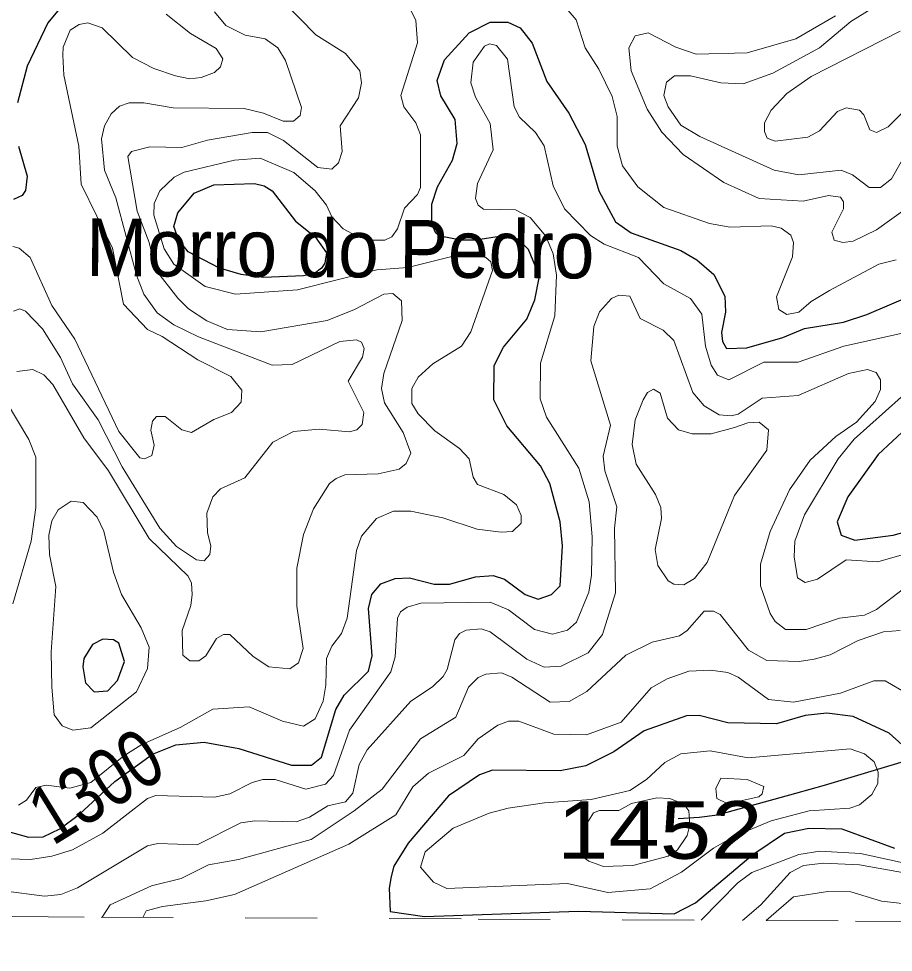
# Model space of a CAD drawing. Extents: x 577 to 602.9, y 7483.8 to 7511.6.
# Drawn here: x 578.987 to 580.203, y 7483.867 to 7485.164 of the extents above; entities that cross this region are included whole.
import ezdxf
from ezdxf.enums import TextEntityAlignment as Align

# ---------------------------------------------------------------- set-up
doc = ezdxf.new("R2010")
doc.units = 0
doc.header["$LTSCALE"] = 0.032
doc.linetypes.add('SHORT_DASHED', pattern=[2.7, 1.5, -1.2])
for name, color, linetype, lineweight in [('1', 7, 'Continuous', 25), ('2', 7, 'Continuous', 13), ('26', 7, 'Continuous', 25), ('62', 7, 'SHORT_DASHED', 13)]:
    doc.layers.add(name, color=color, linetype=linetype, lineweight=lineweight)
doc.layers.add('27', color=7, linetype='Continuous')
doc.layers.add('61', color=7, linetype='Continuous')

msp = doc.modelspace()

# ---------------------------------------------------------------- linework, layer by layer
at = {"layer": '1'}
for points in [[(579.0462, 7485.1801), (579.028, 7485.1586), (578.9993, 7485.0982), (578.9858, 7485.0473)], [(578.9294, 7484.047), (579.0009, 7484.0271), (579.0216, 7484.0279), (579.0447, 7484.039), (579.0718, 7484.0593), (579.1212, 7484.1044), (579.1733, 7484.1424), (579.2057, 7484.1556), (579.245, 7484.1591), (579.2935, 7484.1503), (579.3667, 7484.1273), (579.3945, 7484.1273), (579.408, 7484.1384), (579.4279, 7484.2044), (579.4399, 7484.2243), (579.4733, 7484.2577), (579.4788, 7484.2791), (579.4733, 7484.3451), (579.478, 7484.3642), (579.4907, 7484.3793), (579.5106, 7484.3865), (579.5305, 7484.3873), (579.5647, 7484.3785), (579.5862, 7484.3785), (579.622, 7484.3889), (579.6466, 7484.3905), (579.6625, 7484.3857), (579.6911, 7484.3642), (579.7094, 7484.3579), (579.7277, 7484.3642), (579.7396, 7484.3762), (579.7428, 7484.4318), (579.7396, 7484.4652), (579.7253, 7484.5185), (579.7126, 7484.5431), (579.6657, 7484.5988), (579.6474, 7484.6346), (579.6482, 7484.6823), (579.6609, 7484.7077), (579.6935, 7484.7467), (579.7047, 7484.7737), (579.711, 7484.8063), (579.6959, 7484.8437), (579.6808, 7484.858), (579.6585, 7484.862), (579.6227, 7484.8564), (579.6013, 7484.8564), (579.5734, 7484.862), (579.5671, 7484.866), (579.5615, 7484.8787), (579.5615, 7484.9065), (579.5695, 7484.9304), (579.5901, 7484.9678), (579.5965, 7484.9908), (579.5941, 7485.0242), (579.5742, 7485.0568), (579.5687, 7485.0783), (579.579, 7485.1069), (579.6132, 7485.1443), (579.6426, 7485.1594), (579.6673, 7485.1594), (579.684, 7485.1515), (579.7007, 7485.13), (579.7213, 7485.0767), (579.7516, 7485.033), (579.7746, 7484.9892), (579.7937, 7484.9248), (579.8168, 7484.8819), (579.8382, 7484.8668), (579.9074, 7484.8421), (579.9297, 7484.8294), (579.9535, 7484.8087), (579.9686, 7484.7785), (579.9694, 7484.7563), (579.9639, 7484.7284), (579.9655, 7484.7157), (579.971, 7484.7062), (579.9989, 7484.7069), (580.049, 7484.7213), (580.0792, 7484.734), (580.1332, 7484.7427), (580.1659, 7484.7531), (580.2255, 7484.7785)], [(578.9874, 7484.9869), (578.9993, 7484.9455), (578.9969, 7484.9256), (578.9922, 7484.9185), (578.9802, 7484.9129)], [(580.2215, 7484.5956), (580.1818, 7484.559), (580.1396, 7484.5002), (580.1245, 7484.4652), (580.1301, 7484.4469), (580.1492, 7484.4398), (580.2024, 7484.4469), (580.2326, 7484.4549)], [(580.2328, 7484.1395), (580.1967, 7484.1719), (580.1468, 7484.1949), (580.1102, 7484.1996), (580.08, 7484.1964), (580.0402, 7484.1845), (579.9726, 7484.1861), (579.9329, 7484.1964), (579.9154, 7484.1957), (579.8565, 7484.175), (579.8144, 7484.1456), (579.7754, 7484.1265), (579.7396, 7484.1193), (579.6458, 7484.1201), (579.6275, 7484.1137), (579.5845, 7484.0846), (579.5286, 7484.0191), (579.5088, 7483.9868), (579.5052, 7483.9727), (579.5023, 7483.9565), (579.5035, 7483.9242), (579.5512, 7483.9169), (579.7652, 7483.9246), (579.8981, 7483.9209), (579.928, 7483.9359), (580.0076, 7484.0032), (580.0513, 7484.0326), (580.0854, 7484.0399), (580.1309, 7484.039), (580.2044, 7484.0122)]]:
    msp.add_lwpolyline(points, dxfattribs=at)
for points in [[(579.2588, 7484.9334), (579.315, 7484.9352), (579.3285, 7484.932), (579.3397, 7484.9248), (579.3723, 7484.8827), (579.3993, 7484.8612), (579.4152, 7484.8389), (579.4128, 7484.8246), (579.408, 7484.8175), (579.3985, 7484.8103), (579.3834, 7484.8071), (579.3277, 7484.8048), (579.2967, 7484.8087), (579.2665, 7484.8175), (579.2228, 7484.8405), (579.2093, 7484.8572), (579.2029, 7484.8755), (579.2085, 7484.8946), (579.2315, 7484.9216)], [(579.0803, 7484.2415), (579.0924, 7484.229), (579.1114, 7484.2306), (579.125, 7484.245), (579.1345, 7484.2712), (579.1266, 7484.2966), (579.1194, 7484.3014), (579.1043, 7484.3022), (579.09, 7484.295), (579.0781, 7484.2752), (579.0765, 7484.264)]]:
    msp.add_lwpolyline(points, close=True, dxfattribs=at)
at = {"layer": '2'}
for points in [[(580.2136, 7484.9654), (580.2, 7484.9415), (580.1849, 7484.9296), (580.169, 7484.9296), (580.146, 7484.9471), (580.1301, 7484.9535), (580.0712, 7484.9471), (580.037, 7484.9535), (579.9337, 7485.0004), (579.9074, 7485.0163), (579.8899, 7485.0417), (579.8836, 7485.0576), (579.8875, 7485.0759), (579.8987, 7485.0847), (579.9209, 7485.0847), (579.9631, 7485.0751), (579.9941, 7485.0735), (580.0354, 7485.0886), (580.0999, 7485.1236), (580.1436, 7485.1602), (580.1826, 7485.1841), (580.2096, 7485.2159)], [(579.3564, 7485.1864), (579.4001, 7485.1419), (579.4414, 7485.1157), (579.4613, 7485.0918), (579.4637, 7485.0751), (579.4597, 7485.0544), (579.4343, 7485.0155), (579.4367, 7484.9797), (579.4319, 7484.9638), (579.4224, 7484.955), (579.4033, 7484.9574), (579.3556, 7484.9948), (579.3333, 7485.0059), (579.3118, 7485.0059), (579.2498, 7484.9956), (579.214, 7484.9853), (579.1695, 7484.9861), (579.1441, 7484.9797), (579.1393, 7484.9725), (579.152, 7484.897), (579.1687, 7484.8533), (579.1774, 7484.8159)], [(580.2064, 7484.8294), (580.1826, 7484.823), (580.1142, 7484.7865), (580.0887, 7484.7714), (580.0712, 7484.7563), (580.0545, 7484.7531), (580.0434, 7484.7602), (580.0402, 7484.7777), (580.0625, 7484.8334), (580.0641, 7484.8533), (580.0601, 7484.8636), (580.0466, 7484.8731), (580.0331, 7484.8763), (579.9758, 7484.8747), (579.9472, 7484.8795), (579.8836, 7484.9018), (579.8478, 7484.9304), (579.8263, 7484.9598), (579.8192, 7484.9869), (579.8192, 7485.0282), (579.812, 7485.056), (579.7937, 7485.0942), (579.7746, 7485.1236), (579.7619, 7485.1626), (579.7341, 7485.1952)], [(579.2594, 7485.1737), (579.2753, 7485.1546), (579.3023, 7485.1411), (579.3301, 7485.1363), (579.3476, 7485.1236), (579.358, 7485.1061), (579.3802, 7485.0409), (579.3786, 7485.0298), (579.3691, 7485.0218), (579.3548, 7485.0218), (579.3277, 7485.033), (579.3007, 7485.0393), (579.2021, 7485.0401), (579.1615, 7485.0473), (579.1409, 7485.0473), (579.1274, 7485.0425), (579.1162, 7485.0322), (579.1067, 7485.0155), (579.1027, 7484.9972), (579.1067, 7484.9535), (579.1226, 7484.9153), (579.1512, 7484.8079), (579.1615, 7484.7817), (579.1798, 7484.7555), (579.2029, 7484.7388), (579.2371, 7484.7221), (579.3397, 7484.6831), (579.3675, 7484.6839), (579.4335, 7484.7157), (579.4566, 7484.7181), (579.4637, 7484.7149), (579.4677, 7484.7062), (579.4653, 7484.6942), (579.4454, 7484.6608), (579.4669, 7484.6171), (579.4645, 7484.6004), (579.4574, 7484.5932), (579.447, 7484.5901), (579.4049, 7484.594), (579.3691, 7484.5909), (579.3405, 7484.5757), (579.3015, 7484.5264), (579.2681, 7484.5113), (579.257, 7484.5002), (579.249, 7484.4771), (579.2498, 7484.4501), (579.2546, 7484.4318), (579.253, 7484.4199), (579.245, 7484.4111), (579.2347, 7484.4127), (579.2069, 7484.431), (579.1838, 7484.4565), (579.1313, 7484.5416), (579.0979, 7484.6068), (579.0621, 7484.6569), (579.0454, 7484.6934), (579.0208, 7484.7332), (578.9969, 7484.7578), (578.989, 7484.761), (578.9802, 7484.7578)], [(579.5289, 7485.1825), (579.5393, 7485.1618), (579.5416, 7485.1308), (579.5186, 7485.0576), (579.5226, 7485.0417), (579.5393, 7485.0195), (579.5456, 7485.0028), (579.5456, 7484.9296), (579.5416, 7484.9201), (579.5234, 7484.901), (579.5138, 7484.8723), (579.5059, 7484.8612), (579.4963, 7484.8564), (579.4772, 7484.8564), (579.4574, 7484.862), (579.4383, 7484.8723)], [(578.9794, 7484.8477), (578.9882, 7484.8453), (579.0033, 7484.8326), (579.0335, 7484.7658), (579.0653, 7484.7189), (579.1266, 7484.5909), (579.156, 7484.5543), (579.1623, 7484.5527), (579.1727, 7484.5575), (579.1759, 7484.5718), (579.1711, 7484.5924), (579.1735, 7484.6052), (579.179, 7484.6115), (579.191, 7484.6115), (579.214, 7484.5932), (579.2275, 7484.5893), (579.2586, 7484.6076), (579.2832, 7484.6171), (579.2967, 7484.6314), (579.2975, 7484.6481), (579.2824, 7484.6672), (579.2363, 7484.6903), (579.187, 7484.7229), (579.1663, 7484.7324), (579.1329, 7484.7674), (579.1178, 7484.8453), (579.0741, 7484.9344), (579.0709, 7484.9869), (579.0502, 7485.0855), (579.0486, 7485.1133), (579.0494, 7485.1244), (579.059, 7485.1483), (579.0717, 7485.1562), (579.0836, 7485.1586), (579.1035, 7485.1515), (579.1456, 7485.1101), (579.1751, 7485.095), (579.2053, 7485.0847), (579.2252, 7485.0807), (579.2411, 7485.0823), (579.2594, 7485.0894), (579.2681, 7485.0974), (579.2713, 7485.1085), (579.2617, 7485.1228), (579.226, 7485.1435), (579.1926, 7485.1705)], [(580.243, 7484.9169), (580.1794, 7484.8708), (580.1468, 7484.8549), (580.1325, 7484.8533), (580.1205, 7484.8564), (580.1173, 7484.8676), (580.1332, 7484.9002), (580.1332, 7484.9097), (580.1293, 7484.9161), (580.1126, 7484.9185), (580.0776, 7484.9105), (580.0164, 7484.9145), (579.9671, 7484.9368), (579.9106, 7484.9757), (579.8812, 7485.0067), (579.8605, 7485.0385), (579.8382, 7485.0918), (579.8351, 7485.1236), (579.8438, 7485.1403), (579.8621, 7485.1443), (579.9003, 7485.1244), (579.9289, 7485.1149), (579.9997, 7485.1165), (580.0673, 7485.1363), (580.1221, 7485.1682)], [(580.212, 7485.1467), (580.0887, 7485.0839), (580.0545, 7485.06), (580.0331, 7485.0369), (580.0235, 7485.0195), (580.0235, 7485.0075), (580.0275, 7484.998), (580.0386, 7484.994), (580.0839, 7484.9996), (580.0999, 7485.0083), (580.1253, 7485.0354), (580.1372, 7485.0401), (580.1555, 7485.0369), (580.1619, 7485.0306), (580.1698, 7485.0099), (580.1794, 7485.0059), (580.1953, 7485.0139), (580.2247, 7485.0433)], [(580.2446, 7484.734), (580.134, 7484.7093), (580.0704, 7484.6871), (580.0227, 7484.6871), (579.9742, 7484.6624), (579.9583, 7484.6688), (579.9496, 7484.6831), (579.9416, 7484.7093), (579.9368, 7484.7539), (579.9209, 7484.7753), (579.8836, 7484.796), (579.8486, 7484.8326), (579.8009, 7484.8509), (579.7818, 7484.8628), (579.746, 7484.9002), (579.7301, 7484.932), (579.7174, 7484.9876), (579.7054, 7485.0059), (579.6832, 7485.0274), (579.676, 7485.0417), (579.6665, 7485.1077), (579.6514, 7485.1268), (579.6418, 7485.1292), (579.6347, 7485.126), (579.6188, 7485.1037), (579.6156, 7485.0751), (579.622, 7485.0552), (579.6426, 7485.0187), (579.6466, 7484.9821), (579.6251, 7484.9352), (579.622, 7484.9145), (579.6259, 7484.9049), (579.6331, 7484.8994), (579.6776, 7484.8986), (579.6983, 7484.8882), (579.7198, 7484.862), (579.7301, 7484.8374), (579.7349, 7484.8079), (579.7325, 7484.7515), (579.7126, 7484.6855), (579.7118, 7484.6362), (579.7206, 7484.6107), (579.7659, 7484.54), (579.7802, 7484.493), (579.7842, 7484.4445), (579.7834, 7484.3913), (579.7794, 7484.3674), (579.7627, 7484.3261), (579.75, 7484.3149), (579.7293, 7484.3094), (579.7039, 7484.3157), (579.6681, 7484.3428), (579.6426, 7484.3539), (579.5464, 7484.3523), (579.5273, 7484.3467), (579.5178, 7484.3404), (579.5138, 7484.3316), (579.5106, 7484.2776), (579.5043, 7484.2569), (579.447, 7484.1758), (579.4247, 7484.113), (579.4136, 7484.101), (579.3866, 7484.0939), (579.3436, 7484.1074), (579.3269, 7484.1074)], [(579.4383, 7484.8723), (579.4224, 7484.889), (579.4152, 7484.9049), (579.3993, 7484.9248), (579.3699, 7484.9503), (579.323, 7484.9702), (579.2872, 7484.9678), (579.2172, 7484.9511), (579.2037, 7484.9439), (579.1838, 7484.9248), (579.1759, 7484.9073), (579.1751, 7484.8914), (579.1894, 7484.8445), (579.2029, 7484.823), (579.2466, 7484.792), (579.2888, 7484.7817), (579.3747, 7484.7873), (579.4852, 7484.8151), (579.5281, 7484.8183), (579.5909, 7484.8342), (579.6204, 7484.8358), (579.6363, 7484.8326), (579.6434, 7484.8262), (579.6458, 7484.8143), (579.6156, 7484.7292), (579.6029, 7484.7093), (579.5631, 7484.6847), (579.5424, 7484.6664), (579.5337, 7484.6505), (579.5337, 7484.6298), (579.5424, 7484.6155), (579.5655, 7484.5916), (579.5997, 7484.567), (579.6132, 7484.5527), (579.6188, 7484.5272), (579.6251, 7484.5169), (579.6617, 7484.5034), (579.6792, 7484.4891), (579.6856, 7484.474), (579.6856, 7484.4636), (579.6736, 7484.4517), (579.6577, 7484.4509), (579.6243, 7484.4549), (579.5766, 7484.4708), (579.5321, 7484.4803), (579.5082, 7484.4803), (579.4844, 7484.47), (579.4637, 7484.4453), (579.4566, 7484.4255), (579.4438, 7484.3316), (579.4359, 7484.3102), (579.4224, 7484.2927), (579.4152, 7484.2752), (579.4144, 7484.2386), (579.4104, 7484.2163), (579.3993, 7484.1917), (579.3834, 7484.1813), (579.354, 7484.1885), (579.3079, 7484.2084), (579.257, 7484.2052), (579.2118, 7484.1796), (579.1584, 7484.1559), (579.1336, 7484.1403), (579.0875, 7484.1033), (579.0586, 7484.0955), (579.0256, 7484.0994), (579.0113, 7484.0963), (578.9985, 7484.0788), (578.9874, 7484.0716)], [(579.1774, 7484.8159), (579.2085, 7484.7761), (579.2236, 7484.761), (579.249, 7484.7443), (579.2776, 7484.7324), (579.3238, 7484.7292), (579.416, 7484.7451), (579.4542, 7484.7602), (579.4947, 7484.7817), (579.5074, 7484.7825), (579.5194, 7484.7722), (579.5202, 7484.7451), (579.4947, 7484.6712), (579.4915, 7484.6505), (579.4955, 7484.6306), (579.5218, 7484.5893), (579.5321, 7484.5606), (579.5257, 7484.5463), (579.5162, 7484.5384), (579.4868, 7484.532), (579.4407, 7484.5304), (579.4287, 7484.5256), (579.4192, 7484.5185), (579.3969, 7484.4835), (579.3834, 7484.4477), (579.3739, 7484.4008), (579.3739, 7484.3483), (579.3826, 7484.2895), (579.3762, 7484.2696), (579.3643, 7484.2609), (579.3349, 7484.264), (579.3134, 7484.2783), (579.2808, 7484.3086), (579.2721, 7484.3086), (579.2625, 7484.303), (579.2474, 7484.2791), (579.2379, 7484.272), (579.2252, 7484.272), (579.2156, 7484.2799), (579.2148, 7484.3141), (579.2267, 7484.3491), (579.2283, 7484.3642), (579.2275, 7484.3801), (579.2228, 7484.3897), (579.1687, 7484.4422), (579.1122, 7484.536), (579.0781, 7484.5821), (579.0351, 7484.6561), (579.0224, 7484.6696), (579.0073, 7484.6767), (578.985, 7484.6743)], [(580.2167, 7484.3722), (580.1794, 7484.3436), (580.1627, 7484.3356), (580.1277, 7484.3316), (580.0816, 7484.3157), (580.0529, 7484.3157), (580.0386, 7484.3269), (580.0315, 7484.338), (580.0179, 7484.3762), (580.0179, 7484.4064), (580.0315, 7484.4517), (580.0585, 7484.5097), (580.0871, 7484.5511), (580.1229, 7484.5837), (580.1515, 7484.6036), (580.1775, 7484.6322), (580.1849, 7484.6489), (580.1849, 7484.6624), (580.1786, 7484.6728), (580.1666, 7484.6767), (580.1404, 7484.6712), (580.0704, 7484.6409), (580.0203, 7484.637), (579.9869, 7484.6147), (579.9774, 7484.6123), (579.9607, 7484.6139), (579.94, 7484.6266), (579.9241, 7484.6449), (579.8979, 7484.7173), (579.8828, 7484.7316), (579.851, 7484.7475), (579.8366, 7484.7785), (579.8215, 7484.7801), (579.8112, 7484.7753), (579.7945, 7484.757), (579.7866, 7484.7364), (579.7826, 7484.6887), (579.8096, 7484.5996), (579.7993, 7484.5567)], [(578.9699, 7484.6322), (579.0017, 7484.5797), (579.0113, 7484.5551), (579.0113, 7484.4851), (579.0049, 7484.4382), (578.9794, 7484.3515)], [(580.2247, 7484.4223), (580.181, 7484.4096), (580.1372, 7484.4127), (580.0975, 7484.3857), (580.08, 7484.3809), (580.0696, 7484.3873), (580.0649, 7484.4167), (580.0657, 7484.4382), (580.0792, 7484.4748), (580.1261, 7484.5527), (580.1483, 7484.5802), (580.2136, 7484.6386)], [(579.7993, 7484.5567), (579.8017, 7484.536), (579.8184, 7484.4859), (579.8152, 7484.4565), (579.8168, 7484.3666), (579.7985, 7484.3086), (579.7786, 7484.2831), (579.7412, 7484.2648), (579.7174, 7484.2632), (579.6935, 7484.2744), (579.6426, 7484.3125), (579.6299, 7484.3165), (579.6092, 7484.3149), (579.5997, 7484.3102), (579.5933, 7484.3014), (579.583, 7484.2601), (579.5774, 7484.2505), (579.5623, 7484.2362), (579.5321, 7484.2163), (579.4717, 7484.1487), (579.4605, 7484.1281), (579.4518, 7484.0883), (579.4414, 7484.0764), (579.4168, 7484.0708), (579.3914, 7484.0549), (579.3731, 7484.0485), (579.3158, 7484.0501), (579.2959, 7484.047), (579.2355, 7484.0167), (579.1806, 7484.0183), (579.1663, 7484.0151), (579.0693, 7483.9571), (579.0462, 7483.9476), (579.0232, 7483.9452), (578.9664, 7483.9528)], [(580.212, 7484.3141), (580.1889, 7484.3125), (580.1539, 7484.3006), (580.115, 7484.2807), (580.0927, 7484.2744), (580.072, 7484.2712), (580.0267, 7484.2728), (580.0013, 7484.2871), (579.9623, 7484.3364), (579.9527, 7484.3412), (579.94, 7484.3412), (579.9162, 7484.3141), (579.9058, 7484.307), (579.8677, 7484.2982), (579.8311, 7484.2799), (579.777, 7484.2298), (579.7524, 7484.2155), (579.7261, 7484.2147), (579.6728, 7484.2497), (579.6585, 7484.2553), (579.6363, 7484.2537), (579.6259, 7484.2489), (579.6124, 7484.2354), (579.5949, 7484.1941), (579.5456, 7484.1638), (579.4923, 7484.0939), (579.4534, 7484.0637), (579.3937, 7484.0239), (579.2927, 7483.9961), (579.2514, 7483.9889), (579.2132, 7483.9698), (579.1718, 7483.9596), (579.1148, 7483.9335), (579.1035, 7483.9162)], [(579.16, 7483.9159), (579.1647, 7483.9249), (579.1873, 7483.9308), (579.2474, 7483.9388), (579.2872, 7483.9476), (579.4462, 7484.0175), (579.5114, 7484.0581), (579.5353, 7484.097), (579.5567, 7484.1161), (579.606, 7484.1408), (579.6259, 7484.1638), (579.653, 7484.1829), (579.6681, 7484.1885), (579.6824, 7484.1885), (579.7309, 7484.1702), (579.7762, 7484.1694), (579.8247, 7484.1869), (579.8661, 7484.2346), (579.8883, 7484.2473), (579.9186, 7484.2577), (579.9488, 7484.2593), (579.9726, 7484.2561), (579.9869, 7484.2497), (580.0291, 7484.2187), (580.0641, 7484.2147), (580.1293, 7484.2275), (580.1754, 7484.2442), (580.1913, 7484.2442), (580.2231, 7484.2259)], [(579.3269, 7484.1074), (579.3118, 7484.1034), (579.2808, 7484.0875), (579.2594, 7484.0827), (579.1782, 7484.0851), (579.1663, 7484.0811), (579.1043, 7484.0326), (579.0621, 7484.0096), (579.0335, 7484.0008), (579.0041, 7483.9961), (578.9278, 7483.9984), (578.9023, 7483.9929), (578.8648, 7483.9702), (578.8561, 7483.9562), (578.8528, 7483.9449), (578.8694, 7483.9174)], [(580.227, 7483.9892), (580.1571, 7484.0044), (580.1005, 7484.0077), (580.0715, 7484.0031), (580.0059, 7483.9784), (579.9868, 7483.9639), (579.9359, 7483.9118)], [(579.9929, 7483.9115), (580.0186, 7483.9333), (580.0593, 7483.978), (580.0778, 7483.9879), (580.1055, 7483.9912), (580.1556, 7483.9886), (580.2465, 7483.9728)], [(580.0262, 7483.9114), (580.0641, 7483.9444), (580.1116, 7483.952), (580.1437, 7483.9511), (580.186, 7483.9384), (580.2317, 7483.9333)]]:
    msp.add_lwpolyline(points, dxfattribs=at)
for points in [[(579.9822, 7484.5964), (579.9496, 7484.5877), (579.9233, 7484.5877), (579.9042, 7484.5932), (579.8891, 7484.6091), (579.8788, 7484.6441), (579.8693, 7484.6497), (579.8613, 7484.6449), (579.8549, 7484.6346), (579.8438, 7484.6068), (579.8398, 7484.5726), (579.8454, 7484.5455), (579.8724, 7484.5034), (579.8796, 7484.4851), (579.8804, 7484.47), (579.8716, 7484.427), (579.8756, 7484.4048), (579.8899, 7484.3833), (579.8979, 7484.3785), (579.9114, 7484.3777), (579.9265, 7484.3865), (579.944, 7484.4088), (579.9822, 7484.5018), (580.0267, 7484.5646), (580.0291, 7484.5932), (580.0164, 7484.6036), (580.0005, 7484.6028)], [(579.0423, 7484.4819), (579.0606, 7484.4938), (579.0773, 7484.4923), (579.0963, 7484.4716), (579.1059, 7484.4525), (579.1194, 7484.3952), (579.1305, 7484.3642), (579.1576, 7484.3181), (579.1687, 7484.2911), (579.1663, 7484.2617), (579.1512, 7484.229), (579.0876, 7484.179), (579.0629, 7484.1758), (579.0478, 7484.1821), (579.0367, 7484.1972), (579.0335, 7484.2354), (579.0327, 7484.2847), (579.0391, 7484.3754), (579.0303, 7484.4199), (579.0295, 7484.4469), (579.0335, 7484.4668)], [(579.8649, 7483.9557), (579.8059, 7483.9505), (579.75, 7483.9627), (579.5821, 7483.9561), (579.5639, 7483.9646), (579.5457, 7483.9856), (579.5522, 7484.007), (579.5909, 7484.0398), (579.6411, 7484.0608), (579.6674, 7484.0675), (579.7178, 7484.0749), (579.7828, 7484.0796), (579.8366, 7484.0923), (579.8597, 7484.1074), (579.8852, 7484.1312), (579.9074, 7484.1432), (579.948, 7484.1471), (580.0009, 7484.1373), (580.1427, 7484.15), (580.1627, 7484.1432), (580.1762, 7484.132), (580.1818, 7484.1177), (580.181, 7484.1018), (580.173, 7484.0867), (580.1555, 7484.0724), (580.142, 7484.0676), (580.0856, 7484.0637), (580.0331, 7484.0501), (579.9822, 7484.0287), (579.9527, 7484.012), (579.9082, 7483.9786)], [(579.9885, 7484.0772), (580.0156, 7484.0835), (580.0203, 7484.0875), (580.0227, 7484.0978), (579.9997, 7484.1074), (579.9631, 7484.109), (579.9559, 7484.0947), (579.9575, 7484.0811), (579.9718, 7484.074)], [(579.7862, 7484.061), (579.7722, 7484.039), (579.7683, 7484.0215), (579.7714, 7484), (579.7794, 7483.9937), (579.8001, 7483.9865), (579.8406, 7483.9881), (579.8899, 7484.0008), (579.9026, 7484.0096), (579.9162, 7484.0295), (579.9201, 7484.0446), (579.9186, 7484.0637), (579.9114, 7484.0732), (579.8923, 7484.0811), (579.874, 7484.0819), (579.839, 7484.074), (579.8215, 7484.0644), (579.7945, 7484.0644)]]:
    msp.add_lwpolyline(points, close=True, dxfattribs=at)
at = {"layer": '26'}
msp.add_lwpolyline([(579.9035, 7484.0533), (579.9329, 7484.0549), (579.9585, 7484.0584), (580.0671, 7484.0882), (580.1071, 7484.0993), (580.2413, 7484.1396), (580.3051, 7484.1687), (580.398, 7484.2179), (580.4662, 7484.2403), (580.5658, 7484.2649), (580.6408, 7484.2817), (581.365, 7484.3216), (581.4126, 7484.3379), (581.528, 7484.3799), (581.602, 7484.415), (582.2595, 7484.5998), (582.3095, 7484.6239), (582.4678, 7484.7134), (582.6142, 7484.8262), (582.7076, 7484.9047), (582.7645, 7484.9492), (582.8479, 7485.0047)], dxfattribs=at)
at = {"layer": '62'}
msp.add_lwpolyline([(577.0067, 7483.927), (577.5305, 7483.9243), (578.0544, 7483.9216), (578.5783, 7483.9189), (579.1022, 7483.9162), (579.626, 7483.9135), (580.1499, 7483.9107), (580.6738, 7483.908), (581.1977, 7483.9052), (581.7216, 7483.9024), (582.2454, 7483.8996), (582.7693, 7483.8967), (583.2932, 7483.8938), (583.8171, 7483.891), (584.341, 7483.8881), (584.8649, 7483.8852), (585.3887, 7483.8822), (585.9126, 7483.8793), (586.4365, 7483.8763), (586.9604, 7483.8733), (587.4843, 7483.8703), (588.0082, 7483.8673)], dxfattribs=at)

# ---------------------------------------------------------------- texts
at = {"layer": '27', "width": 0.95}
msp.add_text('Morro do Pedro', height=0.08, rotation=359.728, dxfattribs=at).set_placement((579.4341, 7484.805), align=Align.CENTER)
at = {"layer": '61', "width": 0.8}
msp.add_text('1300', height=0.08, rotation=31.701, dxfattribs=at).set_placement((579.1158, 7484.0645), align=Align.CENTER)
at = {"layer": '61', "width": 1.2}
msp.add_text('1452', height=0.08, dxfattribs=at).set_placement((579.8782, 7483.9972), align=Align.CENTER)

doc.saveas('drawing.dxf')
